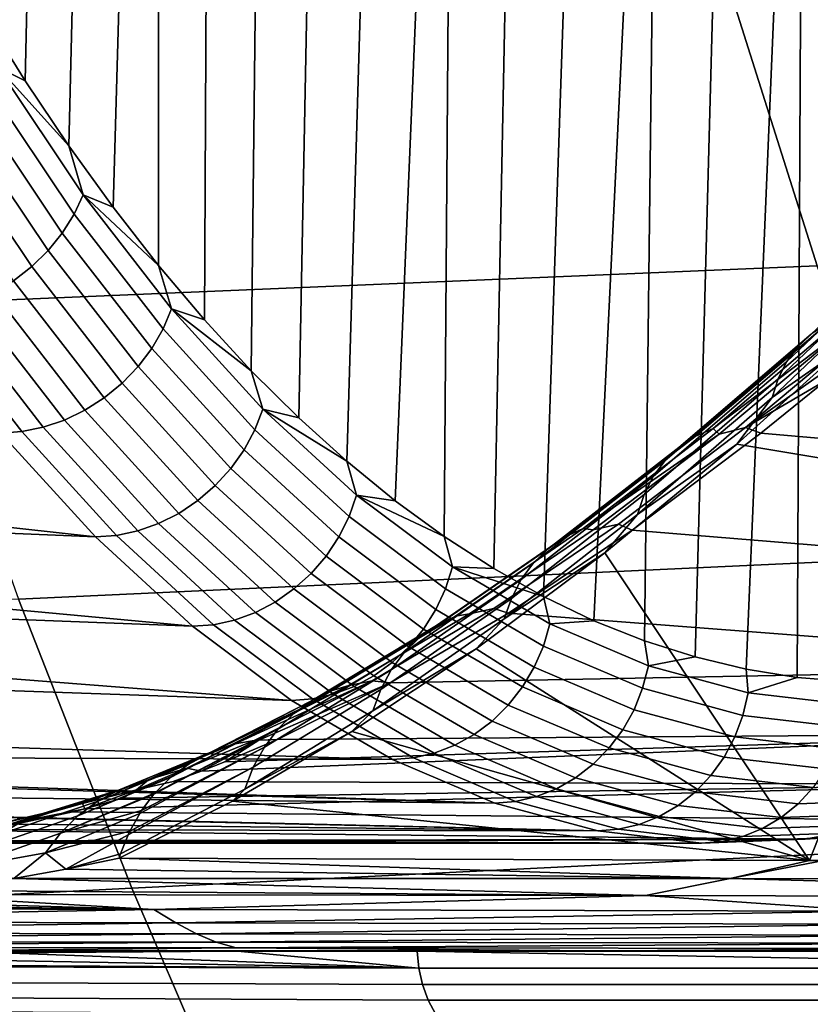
# Model space of a CAD drawing. Header units: metres. Extents: x -240 to 45, y -77 to 27.
# Tile 357 of 656: x -192 to -190.53, y -7.75 to -5.92. Entities that reach past the tile are written whole.
import ezdxf

# ---------------------------------------------------------------- set-up
doc = ezdxf.new("R2010")
doc.units = ezdxf.units.M
doc.layers.add('solid_102011X2', color=7, linetype='CONTINUOUS')

msp = doc.modelspace()

# ---------------------------------------------------------------- linework, layer by layer
at = {"layer": 'solid_102011X2'}
for points in [[(-191.918777, -2.741112, 276.735321), (-191.992111, -6.032682, 276.573029), (-192.071457, -5.905685, 276.397461), (-191.995499, -2.47293, 276.565552)], [(-191.834381, -2.995319, 276.922089), (-191.911133, -6.153385, 276.752258), (-191.992111, -6.032682, 276.573029), (-191.918777, -2.741112, 276.735321)], [(-191.742722, -3.234248, 277.124939), (-191.828522, -6.267758, 276.935059), (-191.911133, -6.153385, 276.752258), (-191.834381, -2.995319, 276.922089)], [(-191.742722, -3.234248, 277.124939), (-191.744431, -6.375589, 277.121124), (-191.828522, -6.267758, 276.935059)], [(-191.644272, -3.456674, 277.342773), (-191.65892, -6.476822, 277.310364), (-191.744431, -6.375589, 277.121124), (-191.742722, -3.234248, 277.124939)], [(-191.539536, -3.661471, 277.574554), (-191.572098, -6.571285, 277.502502), (-191.65892, -6.476822, 277.310364), (-191.644272, -3.456674, 277.342773)], [(-191.429047, -3.847615, 277.819061), (-191.484055, -6.658901, 277.697296), (-191.572098, -6.571285, 277.502502), (-191.539536, -3.661471, 277.574554)], [(-191.313354, -4.01414, 278.075043), (-191.394897, -6.739562, 277.894623), (-191.484055, -6.658901, 277.697296), (-191.429047, -3.847615, 277.819061)], [(-191.193115, -4.160147, 278.341156), (-191.304749, -6.81317, 278.094116), (-191.394897, -6.739562, 277.894623), (-191.313354, -4.01414, 278.075043)], [(-191.193115, -4.160147, 278.341156), (-191.213638, -6.879671, 278.295715), (-191.304749, -6.81317, 278.094116)], [(-191.068909, -4.28492, 278.615997), (-191.121735, -6.938969, 278.499084), (-191.213638, -6.879671, 278.295715), (-191.193115, -4.160147, 278.341156)], [(-190.941299, -4.387901, 278.898407), (-191.029068, -6.991042, 278.704132), (-191.121735, -6.938969, 278.499084), (-191.068909, -4.28492, 278.615997)], [(-190.810898, -4.468543, 279.186951), (-190.935806, -7.035803, 278.910553), (-191.029068, -6.991042, 278.704132), (-190.941299, -4.387901, 278.898407)], [(-190.810898, -4.468543, 279.186951), (-190.841949, -7.07324, 279.118225), (-190.935806, -7.035803, 278.910553)], [(-190.678558, -4.526332, 279.479797), (-190.747681, -7.103287, 279.326813), (-190.841949, -7.07324, 279.118225), (-190.810898, -4.468543, 279.186951)], [(-190.545181, -4.560988, 279.774933), (-190.65303, -7.125937, 279.536285), (-190.747681, -7.103287, 279.326813), (-190.678558, -4.526332, 279.479797)], [(-190.545181, -4.560988, 279.774933), (-190.558151, -7.141145, 279.746246), (-190.65303, -7.125937, 279.536285)], [(-190.411667, -4.572498, 280.070404), (-190.463089, -7.14891, 279.956604), (-190.558151, -7.141145, 279.746246), (-190.545181, -4.560988, 279.774933)], [(-188.992859, -5.759771, 336.088776), (-190.69574, -5.823938, 334.552734), (-190.520905, -6.376197, 334.387787), (-188.822174, -6.305974, 335.923737)], [(-190.69574, -5.823938, 334.552734), (-192.378754, -5.888786, 333.002075), (-192.199799, -6.447165, 332.837189), (-190.520905, -6.376197, 334.387787)], [(-192.043045, -6.007854, 276.467743), (-192.071457, -5.905685, 276.397461), (-191.992111, -6.032682, 276.573029)], [(-191.901321, -6.280709, 276.803497), (-192.060822, -6.042824, 276.450531), (-192.043045, -6.007854, 276.467743), (-191.88446, -6.244362, 276.818695)], [(-192.043045, -6.007854, 276.467743), (-191.992111, -6.032682, 276.573029), (-191.911133, -6.153385, 276.752258)], [(-191.88446, -6.244362, 276.818695), (-192.043045, -6.007854, 276.467743), (-191.911133, -6.153385, 276.752258)], [(-191.923172, -6.315559, 276.791504), (-192.083572, -6.076354, 276.436584), (-192.060822, -6.042824, 276.450531), (-191.901321, -6.280709, 276.803497)], [(-191.949585, -6.3482, 276.782959), (-192.110809, -6.107759, 276.426208), (-192.083572, -6.076354, 276.436584), (-191.923172, -6.315559, 276.791504)], [(-191.979996, -6.377968, 276.778046), (-192.141983, -6.136398, 276.419586), (-192.110809, -6.107759, 276.426208), (-191.949585, -6.3482, 276.782959)], [(-192.013824, -6.404254, 276.776825), (-192.176468, -6.161689, 276.416901), (-192.141983, -6.136398, 276.419586), (-191.979996, -6.377968, 276.778046)], [(-191.88446, -6.244362, 276.818695), (-191.911133, -6.153385, 276.752258), (-191.828522, -6.267758, 276.935059)], [(-191.735962, -6.493799, 277.169403), (-191.901321, -6.280709, 276.803497), (-191.88446, -6.244362, 276.818695), (-191.720062, -6.456218, 277.182465)], [(-191.88446, -6.244362, 276.818695), (-191.828522, -6.267758, 276.935059), (-191.744431, -6.375589, 277.121124)], [(-191.720062, -6.456218, 277.182465), (-191.88446, -6.244362, 276.818695), (-191.744431, -6.375589, 277.121124)], [(-190.532028, -6.503515, 284.279175), (-190.285721, -6.271984, 284.576538), (-190.309937, -6.293648, 284.61438), (-190.557083, -6.526839, 284.31543)], [(-191.756912, -6.529831, 277.159454), (-191.923172, -6.315559, 276.791504), (-191.901321, -6.280709, 276.803497), (-191.735962, -6.493799, 277.169403)], [(-190.557083, -6.526839, 284.31543), (-190.309937, -6.293648, 284.61438), (-190.329697, -6.319652, 284.6521), (-190.577759, -6.554563, 284.351379)], [(-191.782455, -6.56358, 277.152802), (-191.949585, -6.3482, 276.782959), (-191.923172, -6.315559, 276.791504), (-191.756912, -6.529831, 277.159454)], [(-190.577759, -6.554563, 284.351379), (-190.329697, -6.319652, 284.6521), (-190.344696, -6.349591, 284.689056), (-190.593735, -6.586256, 284.386414)], [(-191.812088, -6.594357, 277.149628), (-191.979996, -6.377968, 276.778046), (-191.949585, -6.3482, 276.782959), (-191.782455, -6.56358, 277.152802)], [(-190.593735, -6.586256, 284.386414), (-190.344696, -6.349591, 284.689056), (-190.354691, -6.383, 284.724701), (-190.604752, -6.621425, 284.420013)], [(-190.520905, -6.376197, 334.387787), (-192.199799, -6.447165, 332.837189), (-192.004791, -6.99556, 332.657471), (-190.330399, -6.918591, 334.208038)], [(-191.845215, -6.621536, 277.149933), (-192.013824, -6.404254, 276.776825), (-191.979996, -6.377968, 276.778046), (-191.812088, -6.594357, 277.149628)], [(-191.720062, -6.456218, 277.182465), (-191.744431, -6.375589, 277.121124), (-191.65892, -6.476822, 277.310364)], [(-190.604752, -6.621425, 284.420013), (-190.354691, -6.383, 284.724701), (-190.466553, -6.524339, 284.62973)], [(-191.881149, -6.64456, 277.153778), (-192.050339, -6.426523, 276.779358), (-192.013824, -6.404254, 276.776825), (-191.845215, -6.621536, 277.149933)], [(-191.919159, -6.662961, 277.161011), (-192.088806, -6.44432, 276.785583), (-192.050339, -6.426523, 276.779358), (-191.881149, -6.64456, 277.153778)], [(-191.998276, -6.684493, 277.185181), (-192.168472, -6.465145, 276.808533), (-192.128464, -6.457282, 276.79538), (-191.958466, -6.676363, 277.17157)], [(-191.958466, -6.676363, 277.17157), (-192.128464, -6.457282, 276.79538), (-192.088806, -6.44432, 276.785583), (-191.919159, -6.662961, 277.161011)], [(-191.56543, -6.681251, 277.546783), (-191.735962, -6.493799, 277.169403), (-191.720062, -6.456218, 277.182465), (-191.550522, -6.642586, 277.557648)], [(-191.720062, -6.456218, 277.182465), (-191.65892, -6.476822, 277.310364), (-191.572098, -6.571285, 277.502502)], [(-191.550522, -6.642586, 277.557648), (-191.720062, -6.456218, 277.182465), (-191.572098, -6.571285, 277.502502)], [(-192.168472, -6.465145, 276.808533), (-191.998276, -6.684493, 277.185181), (-192.037369, -6.687184, 277.201385), (-192.207642, -6.467749, 276.824585)], [(-190.502975, -6.484953, 284.243134), (-190.747757, -6.69387, 283.930725), (-190.714401, -6.678941, 283.89679), (-190.470398, -6.471442, 284.207855)], [(-190.470398, -6.471442, 284.207855), (-190.714401, -6.678941, 283.89679), (-190.4664, -6.491128, 284.134644)], [(-191.585419, -6.718323, 277.53891), (-191.756912, -6.529831, 277.159454), (-191.735962, -6.493799, 277.169403), (-191.56543, -6.681251, 277.546783)], [(-190.747757, -6.69387, 283.930725), (-190.502975, -6.484953, 284.243134), (-190.532028, -6.503515, 284.279175), (-190.777679, -6.713944, 283.96521)], [(-190.714401, -6.678941, 283.89679), (-190.703201, -6.689539, 283.830902), (-190.4664, -6.491128, 284.134644)], [(-190.415085, -6.476577, 284.119049), (-190.4664, -6.491128, 284.134644), (-190.703201, -6.689539, 283.830902), (-190.654037, -6.677073, 283.813507)], [(-190.654037, -6.677073, 283.813507), (-190.379135, -6.482144, 284.085327), (-190.415085, -6.476577, 284.119049)], [(-190.654037, -6.677073, 283.813507), (-190.503067, -6.588067, 283.928864), (-190.379135, -6.482144, 284.085327)], [(-190.777679, -6.713944, 283.96521), (-190.532028, -6.503515, 284.279175), (-190.557083, -6.526839, 284.31543), (-190.803696, -6.738853, 283.999725)], [(-191.610092, -6.753047, 277.534241), (-191.782455, -6.56358, 277.152802), (-191.756912, -6.529831, 277.159454), (-191.585419, -6.718323, 277.53891)], [(-190.803696, -6.738853, 283.999725), (-190.557083, -6.526839, 284.31543), (-190.577759, -6.554563, 284.351379), (-190.825378, -6.768207, 284.033722)], [(-190.604752, -6.621425, 284.420013), (-190.466553, -6.524339, 284.62973), (-190.670425, -6.707792, 284.370483)], [(-190.258194, -6.776446, 285.330353), (-190.670425, -6.707792, 284.370483), (-190.466553, -6.524339, 284.62973)], [(-191.638916, -6.784713, 277.532837), (-191.812088, -6.594357, 277.149628), (-191.782455, -6.56358, 277.152802), (-191.610092, -6.753047, 277.534241)], [(-190.825378, -6.768207, 284.033722), (-190.577759, -6.554563, 284.351379), (-190.593735, -6.586256, 284.386414), (-190.842422, -6.80155, 284.06665)], [(-191.550522, -6.642586, 277.557648), (-191.572098, -6.571285, 277.502502), (-191.484055, -6.658901, 277.697296)], [(-190.842422, -6.80155, 284.06665), (-190.593735, -6.586256, 284.386414), (-190.604752, -6.621425, 284.420013), (-190.854538, -6.838366, 284.098053)], [(-191.671326, -6.812675, 277.534729), (-191.845215, -6.621536, 277.149933), (-191.812088, -6.594357, 277.149628), (-191.638916, -6.784713, 277.532837)], [(-190.654037, -6.677073, 283.813507), (-190.625427, -6.687569, 283.769775), (-190.503067, -6.588067, 283.928864)], [(-190.503067, -6.588067, 283.928864), (-190.625427, -6.687569, 283.769775), (-189.424774, -6.792384, 282.982788), (-189.251602, -6.586777, 283.365997)], [(-191.70665, -6.836364, 277.539886), (-191.881149, -6.64456, 277.153778), (-191.845215, -6.621536, 277.149933), (-191.671326, -6.812675, 277.534729)], [(-190.854538, -6.838366, 284.098053), (-190.604752, -6.621425, 284.420013), (-190.670425, -6.707792, 284.370483)], [(-193.237991, -6.632327, 277.623871), (-192.037369, -6.687184, 277.201385), (-191.861755, -6.880219, 277.589996), (-193.199905, -6.732543, 277.829926)], [(-191.744171, -6.855297, 277.548218), (-191.919159, -6.662961, 277.161011), (-191.881149, -6.64456, 277.153778), (-191.70665, -6.836364, 277.539886)], [(-191.390381, -6.842326, 277.934143), (-191.56543, -6.681251, 277.546783), (-191.550522, -6.642586, 277.557648), (-191.37648, -6.802728, 277.94278)], [(-191.550522, -6.642586, 277.557648), (-191.484055, -6.658901, 277.697296), (-191.394897, -6.739562, 277.894623)], [(-191.37648, -6.802728, 277.94278), (-191.550522, -6.642586, 277.557648), (-191.394897, -6.739562, 277.894623)], [(-191.822723, -6.87745, 277.573639), (-191.998276, -6.684493, 277.185181), (-191.958466, -6.676363, 277.17157), (-191.783142, -6.869085, 277.55954)], [(-191.783142, -6.869085, 277.55954), (-191.958466, -6.676363, 277.17157), (-191.919159, -6.662961, 277.161011), (-191.744171, -6.855297, 277.548218)], [(-190.654037, -6.677073, 283.813507), (-190.703201, -6.689539, 283.830902), (-190.937271, -6.867091, 283.512512), (-190.890182, -6.856329, 283.493134)], [(-190.654037, -6.677073, 283.813507), (-190.890182, -6.856329, 283.493134), (-190.864456, -6.867372, 283.444397), (-190.625427, -6.687569, 283.769775)], [(-191.998276, -6.684493, 277.185181), (-191.822723, -6.87745, 277.573639), (-191.861755, -6.880219, 277.589996), (-192.037369, -6.687184, 277.201385)], [(-191.409409, -6.880292, 277.928436), (-191.585419, -6.718323, 277.53891), (-191.56543, -6.681251, 277.546783), (-191.390381, -6.842326, 277.934143)], [(-190.990036, -6.88076, 283.602448), (-190.747757, -6.69387, 283.930725), (-190.777679, -6.713944, 283.96521), (-191.020935, -6.902255, 283.635162)], [(-190.747757, -6.69387, 283.930725), (-190.990036, -6.88076, 283.602448), (-190.955795, -6.864491, 283.570038), (-190.714401, -6.678941, 283.89679)], [(-190.714401, -6.678941, 283.89679), (-190.955795, -6.864491, 283.570038), (-190.703201, -6.689539, 283.830902)], [(-190.955795, -6.864491, 283.570038), (-190.937271, -6.867091, 283.512512), (-190.703201, -6.689539, 283.830902)], [(-190.625427, -6.687569, 283.769775), (-190.864456, -6.867372, 283.444397), (-189.602936, -6.971174, 282.588562), (-189.424774, -6.792384, 282.982788)], [(-191.020935, -6.902255, 283.635162), (-190.777679, -6.713944, 283.96521), (-190.803696, -6.738853, 283.999725), (-191.047989, -6.92864, 283.667725)], [(-190.670425, -6.707792, 284.370483), (-190.258194, -6.776446, 285.330353), (-190.535538, -7.481152, 285.502319), (-190.915421, -6.910004, 284.043427)], [(-190.854538, -6.838366, 284.098053), (-190.670425, -6.707792, 284.370483), (-190.915421, -6.910004, 284.043427)], [(-193.15918, -6.82603, 278.036774), (-193.199905, -6.732543, 277.829926), (-191.861755, -6.880219, 277.589996)], [(-191.433167, -6.915853, 277.925751), (-191.610092, -6.753047, 277.534241), (-191.585419, -6.718323, 277.53891), (-191.409409, -6.880292, 277.928436)], [(-191.37648, -6.802728, 277.94278), (-191.394897, -6.739562, 277.894623), (-191.304749, -6.81317, 278.094116)], [(-191.047989, -6.92864, 283.667725), (-190.803696, -6.738853, 283.999725), (-190.825378, -6.768207, 284.033722), (-191.070786, -6.959507, 283.699585)], [(-191.461166, -6.948282, 277.926178), (-191.638916, -6.784713, 277.532837), (-191.610092, -6.753047, 277.534241), (-191.433167, -6.915853, 277.925751)], [(-191.070786, -6.959507, 283.699585), (-190.825378, -6.768207, 284.033722), (-190.842422, -6.80155, 284.06665), (-191.088959, -6.994373, 283.730255)], [(-191.492844, -6.976919, 277.929718), (-191.671326, -6.812675, 277.534729), (-191.638916, -6.784713, 277.532837), (-191.461166, -6.948282, 277.926178)], [(-190.258194, -6.776446, 285.330353), (-188.919525, -6.77233, 288.122528), (-189.208084, -7.485403, 288.308441), (-190.535538, -7.481152, 285.502319)], [(-191.211517, -6.976388, 278.329956), (-191.390381, -6.842326, 277.934143), (-191.37648, -6.802728, 277.94278), (-191.198654, -6.936014, 278.336304)], [(-191.37648, -6.802728, 277.94278), (-191.304749, -6.81317, 278.094116), (-191.213638, -6.879671, 278.295715)], [(-191.198654, -6.936014, 278.336304), (-191.37648, -6.802728, 277.94278), (-191.213638, -6.879671, 278.295715)], [(-191.088959, -6.994373, 283.730255), (-190.842422, -6.80155, 284.06665), (-190.854538, -6.838366, 284.098053), (-191.102249, -7.032699, 283.759277)], [(-191.527542, -7.001179, 277.936249), (-191.70665, -6.836364, 277.539886), (-191.671326, -6.812675, 277.534729), (-191.492844, -6.976919, 277.929718)], [(-193.15918, -6.82603, 278.036774), (-191.861755, -6.880219, 277.589996), (-191.681503, -7.046092, 277.988892), (-193.115662, -6.912741, 278.243988)], [(-191.564575, -7.020568, 277.945679), (-191.744171, -6.855297, 277.548218), (-191.70665, -6.836364, 277.539886), (-191.527542, -7.001179, 277.936249)], [(-191.229553, -7.015098, 278.326416), (-191.409409, -6.880292, 277.928436), (-191.390381, -6.842326, 277.934143), (-191.211517, -6.976388, 278.329956)], [(-191.102249, -7.032699, 283.759277), (-190.854538, -6.838366, 284.098053), (-190.915421, -6.910004, 284.043427)], [(-191.603165, -7.034689, 277.957794), (-191.783142, -6.869085, 277.55954), (-191.744171, -6.855297, 277.548218), (-191.564575, -7.020568, 277.945679)], [(-190.890182, -6.856329, 283.493134), (-190.937271, -6.867091, 283.512512), (-191.166992, -7.022929, 283.179993), (-191.121872, -7.013493, 283.158508)], [(-190.890182, -6.856329, 283.493134), (-191.121872, -7.013493, 283.158508), (-191.094589, -7.021819, 283.110657), (-190.864456, -6.867372, 283.444397)], [(-191.822723, -6.87745, 277.573639), (-191.642548, -7.043255, 277.972351), (-191.681503, -7.046092, 277.988892), (-191.861755, -6.880219, 277.589996)], [(-191.642548, -7.043255, 277.972351), (-191.822723, -6.87745, 277.573639), (-191.783142, -6.869085, 277.55954), (-191.603165, -7.034689, 277.957794)], [(-190.990036, -6.88076, 283.602448), (-191.228043, -7.044631, 283.25882), (-191.192841, -7.027131, 283.228119), (-190.955795, -6.864491, 283.570038)], [(-190.955795, -6.864491, 283.570038), (-191.192841, -7.027131, 283.228119), (-191.166992, -7.022929, 283.179993), (-190.937271, -6.867091, 283.512512)], [(-190.864456, -6.867372, 283.444397), (-191.094589, -7.021819, 283.110657), (-189.785355, -7.122442, 282.184875), (-189.602936, -6.971174, 282.588562)], [(-191.25238, -7.051355, 278.325806), (-191.433167, -6.915853, 277.925751), (-191.409409, -6.880292, 277.928436), (-191.229553, -7.015098, 278.326416)], [(-191.228043, -7.044631, 283.25882), (-190.990036, -6.88076, 283.602448), (-191.020935, -6.902255, 283.635162), (-191.259995, -7.067422, 283.289581)], [(-191.198654, -6.936014, 278.336304), (-191.213638, -6.879671, 278.295715), (-191.121735, -6.938969, 278.499084)], [(-193.069443, -6.992704, 278.451263), (-193.115662, -6.912741, 278.243988), (-191.681503, -7.046092, 277.988892)], [(-191.259995, -7.067422, 283.289581), (-191.020935, -6.902255, 283.635162), (-191.047989, -6.92864, 283.667725), (-191.288177, -7.09515, 283.320007)], [(-190.915421, -6.910004, 284.043427), (-190.535538, -7.481152, 285.502319), (-191.154297, -7.088044, 283.706268)], [(-191.102249, -7.032699, 283.759277), (-190.915421, -6.910004, 284.043427), (-191.154297, -7.088044, 283.706268)], [(-190.330399, -6.918591, 334.208038), (-192.004791, -6.99556, 332.657471), (-191.794022, -7.533116, 332.463257), (-190.124496, -7.450273, 334.013763)], [(-191.279526, -7.08442, 278.328125), (-191.461166, -6.948282, 277.926178), (-191.433167, -6.915853, 277.925751), (-191.25238, -7.051355, 278.325806)], [(-191.288177, -7.09515, 283.320007), (-191.047989, -6.92864, 283.667725), (-191.070786, -6.959507, 283.699585), (-191.312164, -7.127382, 283.349548)], [(-191.310455, -7.113618, 278.333313), (-191.492844, -6.976919, 277.929718), (-191.461166, -6.948282, 277.926178), (-191.279526, -7.08442, 278.328125)], [(-191.029541, -7.082907, 278.732635), (-191.211517, -6.976388, 278.329956), (-191.198654, -6.936014, 278.336304), (-191.017731, -7.041917, 278.736664)], [(-191.198654, -6.936014, 278.336304), (-191.121735, -6.938969, 278.499084), (-191.029068, -6.991042, 278.704132)], [(-191.017731, -7.041917, 278.736664), (-191.198654, -6.936014, 278.336304), (-191.029068, -6.991042, 278.704132)], [(-191.312164, -7.127382, 283.349548), (-191.070786, -6.959507, 283.699585), (-191.088959, -6.994373, 283.730255), (-191.331573, -7.16362, 283.377808)], [(-191.344528, -7.138354, 278.341248), (-191.527542, -7.001179, 277.936249), (-191.492844, -6.976919, 277.929718), (-191.310455, -7.113618, 278.333313)], [(-191.046555, -7.122208, 278.731354), (-191.229553, -7.015098, 278.326416), (-191.211517, -6.976388, 278.329956), (-191.029541, -7.082907, 278.732635)], [(-192.004791, -6.99556, 332.657471), (-193.659042, -7.073407, 331.094757), (-193.443466, -7.616905, 330.900513), (-191.794022, -7.533116, 332.463257)], [(-193.069443, -6.992704, 278.451263), (-191.681503, -7.046092, 277.988892), (-191.497314, -7.184146, 278.396484), (-193.020432, -7.065919, 278.658173)], [(-191.381042, -7.158122, 278.351807), (-191.564575, -7.020568, 277.945679), (-191.527542, -7.001179, 277.936249), (-191.344528, -7.138354, 278.341248)], [(-191.331573, -7.16362, 283.377808), (-191.088959, -6.994373, 283.730255), (-191.102249, -7.032699, 283.759277), (-191.3461, -7.203298, 283.404297)], [(-191.017731, -7.041917, 278.736664), (-191.029068, -6.991042, 278.704132), (-190.935806, -7.035803, 278.910553)], [(-191.419281, -7.17252, 278.364746), (-191.603165, -7.034689, 277.957794), (-191.564575, -7.020568, 277.945679), (-191.381042, -7.158122, 278.351807)], [(-191.192841, -7.027131, 283.228119), (-191.423798, -7.165912, 282.871674), (-191.390793, -7.156205, 282.833862), (-191.166992, -7.022929, 283.179993)], [(-191.121872, -7.013493, 283.158508), (-191.166992, -7.022929, 283.179993), (-191.390793, -7.156205, 282.833862), (-191.347458, -7.147719, 282.81012)], [(-191.121872, -7.013493, 283.158508), (-191.347458, -7.147719, 282.81012), (-191.314453, -7.151334, 282.769958), (-191.094589, -7.021819, 283.110657)], [(-191.094589, -7.021819, 283.110657), (-191.314453, -7.151334, 282.769958), (-189.785355, -7.122442, 282.184875)], [(-191.068436, -7.159019, 278.732849), (-191.25238, -7.051355, 278.325806), (-191.229553, -7.015098, 278.326416), (-191.046555, -7.122208, 278.731354)], [(-191.642548, -7.043255, 277.972351), (-191.45842, -7.181254, 278.379791), (-191.497314, -7.184146, 278.396484), (-191.681503, -7.046092, 277.988892)], [(-191.45842, -7.181254, 278.379791), (-191.642548, -7.043255, 277.972351), (-191.603165, -7.034689, 277.957794), (-191.419281, -7.17252, 278.364746)], [(-191.228043, -7.044631, 283.25882), (-191.460037, -7.184501, 282.900452), (-191.423798, -7.165912, 282.871674), (-191.192841, -7.027131, 283.228119)], [(-191.3461, -7.203298, 283.404297), (-191.102249, -7.032699, 283.759277), (-191.154297, -7.088044, 283.706268)], [(-190.845169, -7.161463, 279.140656), (-191.029541, -7.082907, 278.732635), (-191.017731, -7.041917, 278.736664), (-190.834427, -7.120018, 279.142303)], [(-190.834427, -7.120018, 279.142303), (-191.017731, -7.041917, 278.736664), (-190.935806, -7.035803, 278.910553), (-190.841949, -7.07324, 279.118225)], [(-191.460037, -7.184501, 282.900452), (-191.228043, -7.044631, 283.25882), (-191.259995, -7.067422, 283.289581), (-191.493118, -7.208435, 282.929108)], [(-191.094727, -7.192589, 278.737061), (-191.279526, -7.08442, 278.328125), (-191.25238, -7.051355, 278.325806), (-191.068436, -7.159019, 278.732849)], [(-192.968704, -7.132438, 278.864441), (-193.020432, -7.065919, 278.658173), (-191.497314, -7.184146, 278.396484)], [(-191.493118, -7.208435, 282.929108), (-191.259995, -7.067422, 283.289581), (-191.288177, -7.09515, 283.320007), (-191.522491, -7.23734, 282.957184)], [(-190.834427, -7.120018, 279.142303), (-190.841949, -7.07324, 279.118225), (-190.747681, -7.103287, 279.326813)], [(-191.522491, -7.23734, 282.957184), (-191.288177, -7.09515, 283.320007), (-191.312164, -7.127382, 283.349548), (-191.547729, -7.270769, 282.984253)], [(-191.154297, -7.088044, 283.706268), (-190.535538, -7.481152, 285.502319), (-191.385284, -7.241765, 283.360748)], [(-191.3461, -7.203298, 283.404297), (-191.154297, -7.088044, 283.706268), (-191.385284, -7.241765, 283.360748)], [(-191.124893, -7.222233, 278.743927), (-191.310455, -7.113618, 278.333313), (-191.279526, -7.08442, 278.328125), (-191.094727, -7.192589, 278.737061)], [(-190.86116, -7.2012, 279.141632), (-191.046555, -7.122208, 278.731354), (-191.029541, -7.082907, 278.732635), (-190.845169, -7.161463, 279.140656)], [(-191.158325, -7.247346, 278.753296), (-191.344528, -7.138354, 278.341248), (-191.310455, -7.113618, 278.333313), (-191.124893, -7.222233, 278.743927)], [(-190.64946, -7.170011, 279.551605), (-190.834427, -7.120018, 279.142303), (-190.747681, -7.103287, 279.326813), (-190.65303, -7.125937, 279.536285)], [(-192.968704, -7.132438, 278.864441), (-191.497314, -7.184146, 278.396484), (-191.309906, -7.293838, 278.811188), (-192.857254, -7.245584, 279.27359)], [(-191.547729, -7.270769, 282.984253), (-191.312164, -7.127382, 283.349548), (-191.331573, -7.16362, 283.377808), (-191.56842, -7.3082, 283.009918)], [(-191.523117, -7.256455, 282.424042), (-189.971329, -7.245592, 281.773315), (-189.785355, -7.122442, 282.184875), (-191.314453, -7.151334, 282.769958)], [(-190.88208, -7.23842, 279.145233), (-191.068436, -7.159019, 278.732849), (-191.046555, -7.122208, 278.731354), (-190.86116, -7.2012, 279.141632)], [(-190.659119, -7.211746, 279.552338), (-190.845169, -7.161463, 279.140656), (-190.834427, -7.120018, 279.142303), (-190.64946, -7.170011, 279.551605)], [(-190.64946, -7.170011, 279.551605), (-190.65303, -7.125937, 279.536285), (-190.558151, -7.141145, 279.746246)], [(-191.390793, -7.156205, 282.833862), (-191.609314, -7.266806, 282.47641), (-191.601974, -7.264898, 282.471649), (-191.347458, -7.147719, 282.81012)], [(-191.347458, -7.147719, 282.81012), (-191.601974, -7.264898, 282.471649), (-191.566864, -7.258506, 282.449768)], [(-191.347458, -7.147719, 282.81012), (-191.566864, -7.258506, 282.449768), (-191.558136, -7.257588, 282.444489), (-191.314453, -7.151334, 282.769958)], [(-191.558136, -7.257588, 282.444489), (-191.523117, -7.256455, 282.424042), (-191.314453, -7.151334, 282.769958)], [(-191.194321, -7.267416, 278.764984), (-191.381042, -7.158122, 278.351807), (-191.344528, -7.138354, 278.341248), (-191.158325, -7.247346, 278.753296)], [(-190.463562, -7.191696, 279.962982), (-190.64946, -7.170011, 279.551605), (-190.558151, -7.141145, 279.746246), (-190.463089, -7.14891, 279.956604)], [(-191.649765, -7.281224, 282.50351), (-191.423798, -7.165912, 282.871674), (-191.460037, -7.184501, 282.900452), (-191.684402, -7.299528, 282.528351)], [(-191.390793, -7.156205, 282.833862), (-191.423798, -7.165912, 282.871674), (-191.649765, -7.281224, 282.50351), (-191.647064, -7.280037, 282.501648)], [(-191.390793, -7.156205, 282.833862), (-191.647064, -7.280037, 282.501648), (-191.643829, -7.27867, 282.49942)], [(-191.390793, -7.156205, 282.833862), (-191.643829, -7.27867, 282.49942), (-191.609314, -7.266806, 282.47641)], [(-191.56842, -7.3082, 283.009918), (-191.331573, -7.16362, 283.377808), (-191.3461, -7.203298, 283.404297), (-191.584244, -7.349053, 283.033752)], [(-191.232178, -7.282034, 278.778748), (-191.419281, -7.17252, 278.364746), (-191.381042, -7.158122, 278.351807), (-191.194321, -7.267416, 278.764984)], [(-190.907501, -7.272362, 279.151367), (-191.094727, -7.192589, 278.737061), (-191.068436, -7.159019, 278.732849), (-190.88208, -7.23842, 279.145233)], [(-190.674088, -7.251762, 279.555603), (-190.86116, -7.2012, 279.141632), (-190.845169, -7.161463, 279.140656), (-190.659119, -7.211746, 279.552338)], [(-190.472153, -7.233558, 279.966095), (-190.659119, -7.211746, 279.552338), (-190.64946, -7.170011, 279.551605), (-190.463562, -7.191696, 279.962982)], [(-191.493118, -7.208435, 282.929108), (-191.718857, -7.324566, 282.55484), (-191.687592, -7.301527, 282.530701), (-191.460037, -7.184501, 282.900452)], [(-191.460037, -7.184501, 282.900452), (-191.687592, -7.301527, 282.530701), (-191.684402, -7.299528, 282.528351)], [(-191.45842, -7.181254, 278.379791), (-191.271103, -7.290902, 278.794312), (-191.309906, -7.293838, 278.811188), (-191.497314, -7.184146, 278.396484)], [(-191.271103, -7.290902, 278.794312), (-191.45842, -7.181254, 278.379791), (-191.419281, -7.17252, 278.364746), (-191.232178, -7.282034, 278.778748)], [(-191.584244, -7.349053, 283.033752), (-191.3461, -7.203298, 283.404297), (-191.385284, -7.241765, 283.360748)], [(-190.93689, -7.302335, 279.159943), (-191.124893, -7.222233, 278.743927), (-191.094727, -7.192589, 278.737061), (-190.907501, -7.272362, 279.151367)], [(-190.694046, -7.289243, 279.56134), (-190.88208, -7.23842, 279.145233), (-190.86116, -7.2012, 279.141632), (-190.674088, -7.251762, 279.555603)], [(-191.522491, -7.23734, 282.957184), (-191.750748, -7.35591, 282.581573), (-191.722153, -7.327388, 282.557495), (-191.493118, -7.208435, 282.929108)], [(-191.493118, -7.208435, 282.929108), (-191.722153, -7.327388, 282.557495), (-191.718857, -7.324566, 282.55484)], [(-190.969666, -7.327726, 279.170776), (-191.158325, -7.247346, 278.753296), (-191.124893, -7.222233, 278.743927), (-190.93689, -7.302335, 279.159943)], [(-190.486069, -7.273695, 279.971649), (-190.674088, -7.251762, 279.555603), (-190.659119, -7.211746, 279.552338), (-190.472153, -7.233558, 279.966095)], [(-191.547729, -7.270769, 282.984253), (-191.775848, -7.388704, 282.604767), (-191.752899, -7.358391, 282.583466), (-191.522491, -7.23734, 282.957184)], [(-191.522491, -7.23734, 282.957184), (-191.752899, -7.358391, 282.583466), (-191.750748, -7.35591, 282.581573)], [(-191.385284, -7.241765, 283.360748), (-190.535538, -7.481152, 285.502319), (-191.606827, -7.371198, 283.008728)], [(-191.584244, -7.349053, 283.033752), (-191.385284, -7.241765, 283.360748), (-191.606827, -7.371198, 283.008728)], [(-190.718567, -7.323424, 279.569458), (-190.907501, -7.272362, 279.151367), (-190.88208, -7.23842, 279.145233), (-190.694046, -7.289243, 279.56134)], [(-192.805405, -7.288447, 279.458801), (-192.857254, -7.245584, 279.27359), (-191.309906, -7.293838, 278.811188)], [(-191.665375, -7.315638, 282.182587), (-191.716934, -7.334495, 282.094269), (-190.160126, -7.340136, 281.35556), (-189.971329, -7.245592, 281.773315)], [(-191.566864, -7.258506, 282.449768), (-191.692001, -7.309942, 282.250488), (-191.665375, -7.315638, 282.182587), (-191.558136, -7.257588, 282.444489)], [(-191.566864, -7.258506, 282.449768), (-191.601974, -7.264898, 282.471649), (-191.692001, -7.309942, 282.250488)], [(-191.621002, -7.298303, 282.25827), (-191.665375, -7.315638, 282.182587), (-189.971329, -7.245592, 281.773315)], [(-191.558136, -7.257588, 282.444489), (-191.665375, -7.315638, 282.182587), (-191.621002, -7.298303, 282.25827)], [(-191.523117, -7.256455, 282.424042), (-191.621002, -7.298303, 282.25827), (-189.971329, -7.245592, 281.773315)], [(-191.558136, -7.257588, 282.444489), (-191.621002, -7.298303, 282.25827), (-191.523117, -7.256455, 282.424042)], [(-191.005142, -7.34802, 279.183624), (-191.194321, -7.267416, 278.764984), (-191.158325, -7.247346, 278.753296), (-190.969666, -7.327726, 279.170776)], [(-190.505051, -7.311289, 279.979553), (-190.694046, -7.289243, 279.56134), (-190.674088, -7.251762, 279.555603), (-190.486069, -7.273695, 279.971649)], [(-191.649765, -7.281224, 282.50351), (-191.684402, -7.299528, 282.528351), (-191.858231, -7.371724, 282.233826), (-191.818954, -7.350995, 282.206604)], [(-191.762558, -7.330783, 282.213287), (-191.643829, -7.27867, 282.49942), (-191.647064, -7.280037, 282.501648), (-191.818954, -7.350995, 282.206604)], [(-191.647064, -7.280037, 282.501648), (-191.649765, -7.281224, 282.50351), (-191.818954, -7.350995, 282.206604)], [(-191.56842, -7.3082, 283.009918), (-191.797897, -7.427126, 282.627716), (-191.779343, -7.394036, 282.608185), (-191.547729, -7.270769, 282.984253)], [(-191.547729, -7.270769, 282.984253), (-191.779343, -7.394036, 282.608185), (-191.775848, -7.388704, 282.604767)], [(-191.692001, -7.309942, 282.250488), (-191.601974, -7.264898, 282.471649), (-191.609314, -7.266806, 282.47641), (-191.762558, -7.330783, 282.213287)], [(-191.609314, -7.266806, 282.47641), (-191.643829, -7.27867, 282.49942), (-191.762558, -7.330783, 282.213287)], [(-191.042618, -7.3628, 279.198242), (-191.232178, -7.282034, 278.778748), (-191.194321, -7.267416, 278.764984), (-191.005142, -7.34802, 279.183624)], [(-190.747192, -7.353607, 279.579742), (-190.93689, -7.302335, 279.159943), (-190.907501, -7.272362, 279.151367), (-190.718567, -7.323424, 279.569458)], [(-192.805405, -7.288447, 279.458801), (-191.309906, -7.293838, 278.811188), (-191.120041, -7.374734, 279.231354), (-192.762405, -7.31977, 279.610748)], [(-191.684402, -7.299528, 282.528351), (-191.687592, -7.301527, 282.530701), (-191.858231, -7.371724, 282.233826)], [(-191.271103, -7.290902, 278.794312), (-191.081314, -7.371765, 279.214294), (-191.120041, -7.374734, 279.231354), (-191.309906, -7.293838, 278.811188)], [(-191.081314, -7.371765, 279.214294), (-191.271103, -7.290902, 278.794312), (-191.232178, -7.282034, 278.778748), (-191.042618, -7.3628, 279.198242)], [(-190.528702, -7.345573, 279.989624), (-190.718567, -7.323424, 279.569458), (-190.694046, -7.289243, 279.56134), (-190.505051, -7.311289, 279.979553)], [(-191.687592, -7.301527, 282.530701), (-191.718857, -7.324566, 282.55484), (-191.894257, -7.398365, 282.260376), (-191.858231, -7.371724, 282.233826)], [(-191.584244, -7.349053, 283.033752), (-191.815079, -7.468955, 282.648773), (-191.801041, -7.433747, 282.631287), (-191.56842, -7.3082, 283.009918)], [(-191.56842, -7.3082, 283.009918), (-191.801041, -7.433747, 282.631287), (-191.797897, -7.427126, 282.627716)], [(-191.692001, -7.309942, 282.250488), (-191.785309, -7.350279, 282.030334), (-191.716934, -7.334495, 282.094269), (-191.665375, -7.315638, 282.182587)], [(-191.785309, -7.350279, 282.030334), (-191.692001, -7.309942, 282.250488), (-191.762558, -7.330783, 282.213287)], [(-190.779297, -7.379177, 279.59201), (-190.969666, -7.327726, 279.170776), (-190.93689, -7.302335, 279.159943), (-190.747192, -7.353607, 279.579742)], [(-192.753235, -7.325969, 279.642975), (-192.762405, -7.31977, 279.610748), (-191.120041, -7.374734, 279.231354)], [(-192.745285, -7.349769, 279.780914), (-192.753235, -7.325969, 279.642975), (-191.120041, -7.374734, 279.231354), (-192.70076, -7.358482, 279.827332)], [(-191.722153, -7.327388, 282.557495), (-191.750748, -7.35591, 282.581573), (-191.926407, -7.430468, 282.285858), (-191.894257, -7.398365, 282.260376)], [(-191.718857, -7.324566, 282.55484), (-191.722153, -7.327388, 282.557495), (-191.894257, -7.398365, 282.260376)], [(-191.885666, -7.375336, 281.928436), (-191.762558, -7.330783, 282.213287), (-191.818954, -7.350995, 282.206604)], [(-191.785309, -7.350279, 282.030334), (-191.762558, -7.330783, 282.213287), (-191.885666, -7.375336, 281.928436)], [(-191.785309, -7.350279, 282.030334), (-191.811584, -7.365412, 281.931458), (-190.160126, -7.340136, 281.35556), (-191.716934, -7.334495, 282.094269)], [(-190.814255, -7.399612, 279.606049), (-191.005142, -7.34802, 279.183624), (-190.969666, -7.327726, 279.170776), (-190.779297, -7.379177, 279.59201)], [(-190.556534, -7.375848, 280.001648), (-190.747192, -7.353607, 279.579742), (-190.718567, -7.323424, 279.569458), (-190.528702, -7.345573, 279.989624)], [(-191.818954, -7.350995, 282.206604), (-191.858231, -7.371724, 282.233826), (-192.040604, -7.433049, 281.938934), (-192.001282, -7.410605, 281.913177)], [(-191.95932, -7.39439, 281.886932), (-191.818954, -7.350995, 282.206604), (-192.001282, -7.410605, 281.913177)], [(-191.885666, -7.375336, 281.928436), (-191.818954, -7.350995, 282.206604), (-191.95932, -7.39439, 281.886932)], [(-191.881302, -7.385176, 281.810638), (-191.90387, -7.391064, 281.770996), (-190.350983, -7.405701, 280.933197), (-190.160126, -7.340136, 281.35556)], [(-191.785309, -7.350279, 282.030334), (-191.885666, -7.375336, 281.928436), (-191.881302, -7.385176, 281.810638)], [(-191.811584, -7.365412, 281.931458), (-191.881302, -7.385176, 281.810638), (-190.160126, -7.340136, 281.35556)], [(-191.785309, -7.350279, 282.030334), (-191.881302, -7.385176, 281.810638), (-191.811584, -7.365412, 281.931458)], [(-191.606827, -7.371198, 283.008728), (-191.817657, -7.476885, 282.652374), (-191.815079, -7.468955, 282.648773), (-191.584244, -7.349053, 283.033752)], [(-190.851349, -7.414496, 279.62149), (-191.042618, -7.3628, 279.198242), (-191.005142, -7.34802, 279.183624), (-190.814255, -7.399612, 279.606049)], [(-190.587982, -7.401495, 280.015381), (-190.779297, -7.379177, 279.59201), (-190.747192, -7.353607, 279.579742), (-190.556534, -7.375848, 280.001648)], [(-190.365677, -7.368969, 280.423981), (-190.556534, -7.375848, 280.001648), (-190.528702, -7.345573, 279.989624), (-190.338638, -7.338723, 280.410217)], [(-192.70076, -7.358482, 279.827332), (-191.120041, -7.374734, 279.231354), (-190.928467, -7.426515, 279.655304), (-192.648102, -7.385765, 280.009766)], [(-191.858231, -7.371724, 282.233826), (-191.894257, -7.398365, 282.260376), (-192.07663, -7.461342, 281.963715), (-192.040604, -7.433049, 281.938934)], [(-191.750748, -7.35591, 282.581573), (-191.752899, -7.358391, 282.583466), (-191.926407, -7.430468, 282.285858)], [(-191.752899, -7.358391, 282.583466), (-191.775848, -7.388704, 282.604767), (-191.926407, -7.430468, 282.285858)], [(-191.606827, -7.371198, 283.008728), (-190.535538, -7.481152, 285.502319), (-191.817657, -7.476885, 282.652374)], [(-191.081314, -7.371765, 279.214294), (-190.889801, -7.423525, 279.638092), (-190.928467, -7.426515, 279.655304), (-191.120041, -7.374734, 279.231354)], [(-190.889801, -7.423525, 279.638092), (-191.081314, -7.371765, 279.214294), (-191.042618, -7.3628, 279.198242), (-190.851349, -7.414496, 279.62149)], [(-190.396469, -7.394592, 280.439178), (-190.587982, -7.401495, 280.015381), (-190.556534, -7.375848, 280.001648), (-190.365677, -7.368969, 280.423981)], [(-192.643982, -7.387655, 280.023712), (-192.648102, -7.385765, 280.009766), (-190.928467, -7.426515, 279.655304)], [(-192.595901, -7.407149, 280.181854), (-192.643982, -7.387655, 280.023712), (-190.928467, -7.426515, 279.655304)], [(-191.90387, -7.391064, 281.770996), (-192.068817, -7.426405, 281.469391), (-190.543167, -7.442029, 280.507904), (-190.350983, -7.405701, 280.933197)], [(-192.010818, -7.41075, 281.644562), (-192.068817, -7.426405, 281.469391), (-191.90387, -7.391064, 281.770996)], [(-192.010818, -7.41075, 281.644562), (-191.881302, -7.385176, 281.810638), (-191.885666, -7.375336, 281.928436)], [(-192.010818, -7.41075, 281.644562), (-191.885666, -7.375336, 281.928436), (-191.95932, -7.39439, 281.886932)], [(-192.010818, -7.41075, 281.644562), (-191.90387, -7.391064, 281.770996), (-191.881302, -7.385176, 281.810638)], [(-191.775848, -7.388704, 282.604767), (-191.779343, -7.394036, 282.608185), (-191.954147, -7.467486, 282.309784), (-191.926407, -7.430468, 282.285858)], [(-190.622406, -7.421992, 280.030579), (-190.814255, -7.399612, 279.606049), (-190.779297, -7.379177, 279.59201), (-190.587982, -7.401495, 280.015381)], [(-192.544189, -7.423435, 280.344299), (-192.595901, -7.407149, 280.181854), (-190.928467, -7.426515, 279.655304)], [(-191.95932, -7.39439, 281.886932), (-192.001282, -7.410605, 281.913177), (-192.187195, -7.458771, 281.61673), (-192.145233, -7.43965, 281.592499)], [(-192.101151, -7.426958, 281.567841), (-191.95932, -7.39439, 281.886932), (-192.145233, -7.43965, 281.592499)], [(-191.894257, -7.398365, 282.260376), (-191.926407, -7.430468, 282.285858), (-192.108734, -7.495005, 281.987152), (-192.07663, -7.461342, 281.963715)], [(-192.010818, -7.41075, 281.644562), (-191.95932, -7.39439, 281.886932), (-192.101151, -7.426958, 281.567841)], [(-191.779343, -7.394036, 282.608185), (-191.797897, -7.427126, 282.627716), (-191.954147, -7.467486, 282.309784)], [(-190.659119, -7.436921, 280.046875), (-190.851349, -7.414496, 279.62149), (-190.814255, -7.399612, 279.606049), (-190.622406, -7.421992, 280.030579)], [(-190.430374, -7.415071, 280.455536), (-190.622406, -7.421992, 280.030579), (-190.587982, -7.401495, 280.015381), (-190.396469, -7.394592, 280.439178)], [(-190.504669, -7.439033, 280.490356), (-190.312561, -7.40272, 280.915466), (-190.350983, -7.405701, 280.933197), (-190.543167, -7.442029, 280.507904)], [(-192.544189, -7.423435, 280.344299), (-190.928467, -7.426515, 279.655304), (-190.735916, -7.448976, 280.08136), (-192.439835, -7.443423, 280.643463)], [(-192.001282, -7.410605, 281.913177), (-192.040604, -7.433049, 281.938934), (-192.226349, -7.483996, 281.640045), (-192.187195, -7.458771, 281.61673)], [(-192.068817, -7.426405, 281.469391), (-192.208786, -7.444724, 281.190125), (-190.543167, -7.442029, 280.507904)], [(-191.797897, -7.427126, 282.627716), (-191.801041, -7.433747, 282.631287), (-191.916809, -7.497491, 282.452698), (-191.954147, -7.467486, 282.309784)], [(-190.889801, -7.423525, 279.638092), (-190.697342, -7.445977, 280.063995), (-190.735916, -7.448976, 280.08136), (-190.928467, -7.426515, 279.655304)], [(-190.697342, -7.445977, 280.063995), (-190.889801, -7.423525, 279.638092), (-190.851349, -7.414496, 279.62149), (-190.659119, -7.436921, 280.046875)], [(-190.466675, -7.429986, 280.472717), (-190.659119, -7.436921, 280.046875), (-190.622406, -7.421992, 280.030579), (-190.430374, -7.415071, 280.455536)], [(-192.376358, -7.448737, 280.807678), (-192.439835, -7.443423, 280.643463), (-190.735916, -7.448976, 280.08136)], [(-192.260895, -7.448354, 281.077881), (-192.330032, -7.449984, 280.920166), (-190.735916, -7.448976, 280.08136), (-190.543167, -7.442029, 280.507904)], [(-192.208786, -7.444724, 281.190125), (-192.260895, -7.448354, 281.077881), (-190.543167, -7.442029, 280.507904)], [(-191.926407, -7.430468, 282.285858), (-191.954147, -7.467486, 282.309784), (-192.108734, -7.495005, 281.987152)], [(-191.801041, -7.433747, 282.631287), (-191.815079, -7.468955, 282.648773), (-191.916809, -7.497491, 282.452698)], [(-190.697342, -7.445977, 280.063995), (-190.504669, -7.439033, 280.490356), (-190.543167, -7.442029, 280.507904), (-190.735916, -7.448976, 280.08136)], [(-190.504669, -7.439033, 280.490356), (-190.697342, -7.445977, 280.063995), (-190.659119, -7.436921, 280.046875), (-190.466675, -7.429986, 280.472717)], [(-192.330032, -7.449984, 280.920166), (-192.376358, -7.448737, 280.807678), (-190.735916, -7.448976, 280.08136)], [(-190.124496, -7.450273, 334.013763), (-191.794022, -7.533116, 332.463257), (-191.567841, -8.059011, 332.254822), (-189.903519, -7.970431, 333.805267)], [(-192.108734, -7.495005, 281.987152), (-191.954147, -7.467486, 282.309784), (-192.013031, -7.514857, 282.258972)], [(-191.954147, -7.467486, 282.309784), (-191.916809, -7.497491, 282.452698), (-192.013031, -7.514857, 282.258972)], [(-191.815079, -7.468955, 282.648773), (-191.817657, -7.476885, 282.652374), (-191.916809, -7.497491, 282.452698)], [(-191.916809, -7.497491, 282.452698), (-191.817657, -7.476885, 282.652374), (-190.6828, -7.51505, 285.229004)], [(-191.817657, -7.476885, 282.652374), (-190.535538, -7.481152, 285.502319), (-190.6828, -7.51505, 285.229004)], [(-190.535538, -7.481152, 285.502319), (-190.508636, -7.481244, 285.560608), (-190.6828, -7.51505, 285.229004)], [(-190.508636, -7.481244, 285.560608), (-189.300858, -7.51919, 288.162964), (-190.6828, -7.51505, 285.229004)], [(-190.535538, -7.481152, 285.502319), (-189.208084, -7.485403, 288.308441), (-190.508636, -7.481244, 285.560608)], [(-191.916809, -7.497491, 282.452698), (-190.6828, -7.51505, 285.229004), (-192.013031, -7.514857, 282.258972)], [(-192.165894, -7.537229, 281.948273), (-192.013031, -7.514857, 282.258972), (-190.840195, -7.546331, 284.942627)], [(-192.013031, -7.514857, 282.258972), (-190.6828, -7.51505, 285.229004), (-190.840195, -7.546331, 284.942627)], [(-190.6828, -7.51505, 285.229004), (-189.390457, -7.55027, 288.033722), (-190.840195, -7.546331, 284.942627)], [(-190.6828, -7.51505, 285.229004), (-189.300858, -7.51919, 288.162964), (-189.390457, -7.55027, 288.033722)], [(-191.794022, -7.533116, 332.463257), (-193.443466, -7.616905, 330.900513), (-193.212112, -8.148602, 330.692047), (-191.567841, -8.059011, 332.254822)], [(-192.165894, -7.537229, 281.948273), (-190.840195, -7.546331, 284.942627), (-192.229568, -7.544651, 281.816711)], [(-192.461395, -7.561845, 281.318665), (-192.349075, -7.555448, 281.564301), (-191.753204, -7.572369, 282.973511)], [(-192.349075, -7.555448, 281.564301), (-192.229568, -7.544651, 281.816711), (-191.753204, -7.572369, 282.973511)], [(-192.229568, -7.544651, 281.816711), (-190.840195, -7.546331, 284.942627), (-191.753204, -7.572369, 282.973511)], [(-190.840195, -7.546331, 284.942627), (-190.4198, -7.575673, 285.92334), (-191.753204, -7.572369, 282.973511)], [(-190.840195, -7.546331, 284.942627), (-189.390457, -7.55027, 288.033722), (-190.4198, -7.575673, 285.92334)], [(-192.590851, -7.564438, 281.022675), (-191.753204, -7.572369, 282.973511), (-193.02916, -7.569077, 279.998322)], [(-193.02916, -7.569077, 279.998322), (-191.753204, -7.572369, 282.973511), (-193.00766, -7.594352, 280.129517)], [(-191.753204, -7.572369, 282.973511), (-191.712173, -7.597181, 283.14386), (-193.00766, -7.594352, 280.129517)], [(-192.590851, -7.564438, 281.022675), (-192.461395, -7.561845, 281.318665), (-191.753204, -7.572369, 282.973511)], [(-191.753204, -7.572369, 282.973511), (-190.4198, -7.575673, 285.92334), (-191.712173, -7.597181, 283.14386)], [(-190.4198, -7.575673, 285.92334), (-190.35759, -7.6, 286.132141), (-191.712173, -7.597181, 283.14386)], [(-193.00766, -7.594352, 280.129517), (-191.712173, -7.597181, 283.14386), (-192.988815, -7.6153, 280.262085)], [(-191.712173, -7.597181, 283.14386), (-191.673599, -7.617599, 283.315674), (-192.988815, -7.6153, 280.262085)], [(-191.712173, -7.597181, 283.14386), (-190.35759, -7.6, 286.132141), (-191.673599, -7.617599, 283.315674)], [(-190.35759, -7.6, 286.132141), (-190.297638, -7.619868, 286.342407), (-191.673599, -7.617599, 283.315674)], [(-192.988815, -7.6153, 280.262085), (-191.673599, -7.617599, 283.315674), (-192.972137, -7.631549, 280.39563)], [(-191.673599, -7.617599, 283.315674), (-191.637039, -7.633261, 283.488464), (-192.972137, -7.631549, 280.39563)], [(-191.673599, -7.617599, 283.315674), (-190.297638, -7.619868, 286.342407), (-191.637039, -7.633261, 283.488464)], [(-190.297638, -7.619868, 286.342407), (-190.239502, -7.634923, 286.553619), (-191.637039, -7.633261, 283.488464)], [(-192.972137, -7.631549, 280.39563), (-191.637039, -7.633261, 283.488464), (-192.955902, -7.642812, 280.532623)], [(-191.637039, -7.633261, 283.488464), (-191.600281, -7.643889, 283.665527), (-192.955902, -7.642812, 280.532623)], [(-192.178406, -7.649123, 282.44931), (-192.955902, -7.642812, 280.532623), (-191.600281, -7.643889, 283.665527)], [(-190.924149, -7.649446, 285.260101), (-192.178406, -7.649123, 282.44931), (-191.600281, -7.643889, 283.665527)], [(-191.637039, -7.633261, 283.488464), (-190.239502, -7.634923, 286.553619), (-191.600281, -7.643889, 283.665527)], [(-190.239502, -7.634923, 286.553619), (-190.180466, -7.644897, 286.769989), (-191.600281, -7.643889, 283.665527)], [(-190.924149, -7.649446, 285.260101), (-191.600281, -7.643889, 283.665527), (-190.180466, -7.644897, 286.769989)], [(-189.617172, -7.649696, 288.046875), (-190.924149, -7.649446, 285.260101), (-190.180466, -7.644897, 286.769989)], [(-191.32254, -7.65, 284.430389), (-191.597763, -7.65, 286.204132), (-192.035233, -7.652752, 285.35611), (-192.846451, -7.65, 283.390411)], [(-192.846451, -7.65, 283.390411), (-192.034836, -7.65, 282.833649), (-191.32254, -7.65, 284.430389)], [(-192.840805, -7.671561, 283.7677), (-192.449677, -7.659857, 284.543793), (-191.26088, -7.681287, 286.845825)], [(-192.449677, -7.659857, 284.543793), (-192.035233, -7.652752, 285.35611), (-191.26088, -7.681287, 286.845825)], [(-190.924149, -7.649446, 285.260101), (-192.034836, -7.65, 282.833649), (-192.178406, -7.649123, 282.44931)], [(-192.035233, -7.652752, 285.35611), (-191.597763, -7.65, 286.204132), (-191.26088, -7.681287, 286.845825)], [(-190.924149, -7.649446, 285.260101), (-191.32254, -7.65, 284.430389), (-192.034836, -7.65, 282.833649)], [(-190.924149, -7.649446, 285.260101), (-189.870712, -7.65, 287.550232), (-191.597763, -7.65, 286.204132), (-191.32254, -7.65, 284.430389)], [(-191.597763, -7.65, 286.204132), (-191.264175, -7.65, 286.844696), (-191.26088, -7.681287, 286.845825)], [(-189.870712, -7.65, 287.550232), (-191.264175, -7.65, 286.844696), (-191.597763, -7.65, 286.204132)], [(-191.264175, -7.65, 286.844696), (-189.752716, -7.65, 289.687408), (-189.500153, -7.681287, 290.148132)], [(-191.26088, -7.681287, 286.845825), (-191.264175, -7.65, 286.844696), (-189.500153, -7.681287, 290.148132)], [(-189.870712, -7.65, 287.550232), (-189.752716, -7.65, 289.687408), (-191.264175, -7.65, 286.844696)], [(-189.617172, -7.649696, 288.046875), (-189.870712, -7.65, 287.550232), (-190.924149, -7.649446, 285.260101)], [(-192.970566, -7.676621, 283.507812), (-192.840805, -7.671561, 283.7677), (-191.26088, -7.681287, 286.845825)], [(-192.970566, -7.676621, 283.507812), (-191.26088, -7.681287, 286.845825), (-191.254379, -7.711803, 286.842438), (-192.96167, -7.70527, 283.512177)], [(-191.254379, -7.711803, 286.842438), (-191.26088, -7.681287, 286.845825), (-189.500153, -7.681287, 290.148132), (-189.493713, -7.711803, 290.144623)], [(-192.96167, -7.70527, 283.512177), (-191.254379, -7.711803, 286.842438), (-191.243729, -7.740798, 286.836853), (-192.952835, -7.732176, 283.507751)], [(-191.243729, -7.740798, 286.836853), (-191.254379, -7.711803, 286.842438), (-189.493713, -7.711803, 290.144623), (-189.483154, -7.740798, 290.138885)], [(-192.952835, -7.732176, 283.507751), (-191.243729, -7.740798, 286.836853), (-191.229202, -7.767557, 286.829254), (-192.940659, -7.757394, 283.501648)], [(-191.229202, -7.767557, 286.829254), (-191.243729, -7.740798, 286.836853), (-189.483154, -7.740798, 290.138885), (-189.46875, -7.767557, 290.131073)]]:
    msp.add_3dface(points, dxfattribs=at)

doc.saveas('drawing.dxf')
